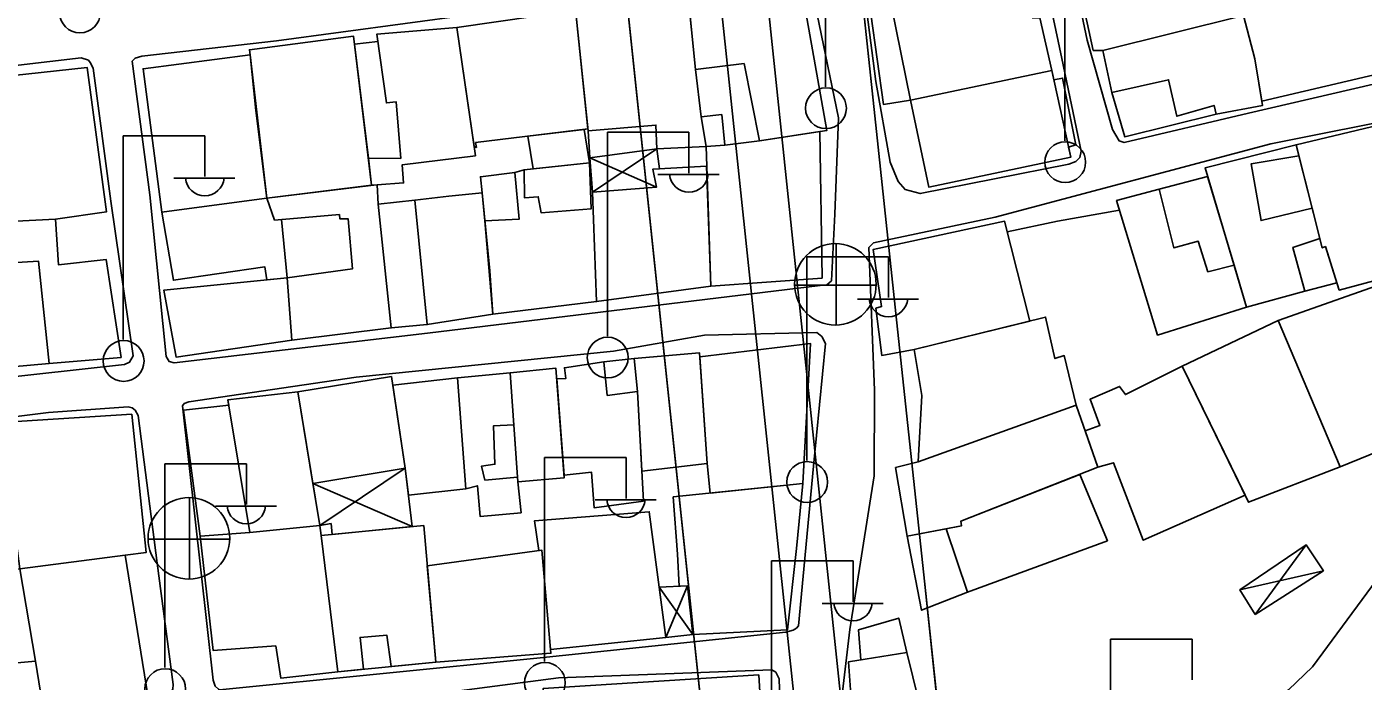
# Model space of a CAD drawing. Extents: x 417997 to 421451, y 4451742 to 4455216.
# Drawn here: x 419762.1 to 419876.8, y 4453505.9 to 4453562.1 of the extents above; entities that cross this region are included whole.
import ezdxf

# ---------------------------------------------------------------- set-up
doc = ezdxf.new("R2010")
doc.units = 0
for name, color, linetype in [('ADAKENARI', 7, 'Continuous'), ('B_Kapi', 7, 'Continuous'), ('B_Mesken', 7, 'Continuous'), ('B_Sundurma', 7, 'Continuous'), ('B_Teras', 7, 'Continuous'), ('KALDIRIM', 7, 'Continuous'), ('PL_KON_MEV_350', 7, 'Continuous'), ('PL_TİCK', 7, 'Continuous'), ('S_Elektrik_Diregi', 7, 'Continuous'), ('S_Rogar_Kapagi', 7, 'Continuous'), ('Sinir_Duvar_tek_tarafa_ait', 7, 'Continuous'), ('TR_ORTAYOGUNKONUT', 7, 'Continuous'), ('TR_TİCK', 7, 'Continuous'), ('Yol_Sose', 7, 'Continuous')]:
    doc.layers.add(name, color=color, linetype=linetype)

msp = doc.modelspace()

# ---------------------------------------------------------------- linework, layer by layer
at = {"layer": 'ADAKENARI'}
for p, q in [((419811.48, 4453584.17), (419821.36, 4453490.27)), ((419811.48, 4453584.17), (419821.36, 4453490.27)), ((419834.99, 4453553.11), (419832.32, 4453578.11)), ((419834.99, 4453553.11), (419832.32, 4453578.11)), ((419836.79, 4453536.15), (419834.99, 4453553.11)), ((419836.79, 4453536.15), (419834.99, 4453553.11)), ((419839.04, 4453515.07), (419836.79, 4453536.15)), ((419839.04, 4453515.07), (419836.79, 4453536.15)), ((419839.04, 4453515.07), (419840.84, 4453498.15)), ((419839.04, 4453515.07), (419840.84, 4453498.15))]:
    msp.add_line(p, q, dxfattribs=at)
at = {"layer": 'B_Kapi'}
msp.add_lwpolyline([(419850.52, 4453545.41), (419855.84, 4453546.35)], dxfattribs=at)
at = {"layer": 'B_Mesken'}
for points in [[(419853.07, 4453562.45), (419853.59, 4453560.07), (419854.41, 4453560.08), (419866.48, 4453563.07), (419866.15, 4453565.36), (419865.1, 4453569.51), (419862.39, 4453568.94), (419860, 4453568.44), (419859.79, 4453569.27), (419859.79, 4453569.27), (419858.32, 4453568.88), (419852.63, 4453567.67), (419851.86, 4453567.4)], [(419837.91, 4453555.79), (419835.59, 4453555.42), (419834.51, 4453563.22), (419836.26, 4453563.84), (419847.48, 4453566.29), (419848.35, 4453562.88), (419849, 4453562.86), (419850.04, 4453558.34), (419837.91, 4453555.79)], [(419868.7, 4453563.58), (419866.48, 4453563.07), (419867.44, 4453559.34), (419868.06, 4453555.71), (419880.87, 4453558.73), (419880.21, 4453562.24), (419881.06, 4453562.44), (419880.37, 4453565.98), (419878.98, 4453565.78)], [(419824.95, 4453552.31), (419821.98, 4453551.93), (419821.71, 4453554.56), (419819.94, 4453554.38), (419819.44, 4453558.43), (419818.79, 4453564.98), (419828.48, 4453565.8), (419830.73, 4453553.21)], [(419819.94, 4453554.38), (419820.36, 4453551.82), (419816.13, 4453551.63), (419816.06, 4453553.67), (419810.24, 4453553.17), (419809.18, 4453563.3), (419818.84, 4453564.48), (419819.44, 4453558.43)], [(419798.97, 4453562.04), (419809.09, 4453563.51), (419809.18, 4453563.3), (419810.22, 4453553.33), (419800.58, 4453552.16), (419800.65, 4453551.75), (419800.46, 4453551.82)], [(419864.13, 4453554.6), (419856.29, 4453552.67), (419855.19, 4453556.47), (419854.41, 4453560.08), (419866.48, 4453563.07), (419867.44, 4453559.34), (419868.12, 4453555.35)], [(419781.25, 4453559.7), (419781.17, 4453560.13), (419790.11, 4453561.29), (419791.66, 4453548.5), (419782.67, 4453547.38)], [(419790.19, 4453560.62), (419792.19, 4453560.84), (419792.1, 4453561.46), (419798.97, 4453562.04), (419800.57, 4453551.04), (419794.29, 4453550.26), (419794.41, 4453548.7), (419792.14, 4453548.53), (419791.66, 4453548.5), (419791.38, 4453550.82)], [(419780.3, 4453547.08), (419773.65, 4453546.18), (419772.05, 4453558.5), (419781.25, 4453559.7), (419781.73, 4453554.92), (419782.67, 4453547.38)], [(419756.96, 4453557.25), (419756.94, 4453557.49), (419767.25, 4453558.61), (419768.9, 4453546.21), (419764.53, 4453545.59), (419759.43, 4453545.33)], [(419850.21, 4453557.54), (419850.95, 4453557.7), (419852.1, 4453551.96), (419851.46, 4453551.78), (419851.65, 4453550.9), (419839.47, 4453548.34), (419837.91, 4453555.79), (419850.04, 4453558.34)], [(419879.01, 4453541.24), (419882.42, 4453542.29), (419882.08, 4453545.11), (419882.65, 4453545.26), (419881.42, 4453554.45), (419870.99, 4453551.97), (419871.23, 4453551.04), (419872.37, 4453546.53), (419873.03, 4453543.93), (419873.23, 4453543.13), (419873.51, 4453543.24), (419874.5, 4453540.12), (419874.7, 4453539.5), (419879.16, 4453540.71)], [(419802.06, 4453537.43), (419810.96, 4453538.51), (419810.61, 4453547.9), (419810.4, 4453550.86), (419810.24, 4453553.17), (419810.22, 4453553.33), (419809.89, 4453553.29), (419805.07, 4453552.7), (419805.51, 4453549.91), (419804.76, 4453549.83), (419803.95, 4453549.6), (419801, 4453549.23), (419801.15, 4453547.85), (419801.39, 4453545.44)], [(419830.13, 4453553.12), (419830.31, 4453540.54), (419820.77, 4453539.85), (419820.36, 4453551.82), (419821.98, 4453551.93), (419824.95, 4453552.31)], [(419871.75, 4453539.42), (419866.75, 4453538.03), (419863.18, 4453549.99), (419870.99, 4453551.97), (419871.23, 4453551.04), (419872.37, 4453546.53), (419873.03, 4453543.93), (419873.23, 4453543.13), (419873.51, 4453543.24), (419873.51, 4453543.24), (419874.5, 4453540.12)], [(419820.41, 4453550.15), (419815.79, 4453549.87), (419816.11, 4453548.35), (419810.61, 4453547.9), (419810.96, 4453538.51), (419820.77, 4453539.85)], [(419859.24, 4453548.17), (419855.59, 4453547.18), (419859.1, 4453535.64), (419866.75, 4453538.03), (419865.67, 4453541.64), (419863.4, 4453549.25)], [(419784.42, 4453540.55), (419783.92, 4453545.56), (419783.33, 4453545.51), (419782.67, 4453547.38), (419791.6, 4453548.49), (419792.14, 4453548.53), (419792.23, 4453546.88), (419793.35, 4453536.26), (419784.81, 4453535.21)], [(419798.28, 4453547.55), (419795.38, 4453547.21), (419792.23, 4453546.88), (419793.35, 4453536.26), (419796.43, 4453536.55), (419802.06, 4453537.43), (419801.81, 4453541.16), (419801.15, 4453547.85)], [(419782.67, 4453540.37), (419782.51, 4453541.49), (419774.65, 4453540.35), (419773.65, 4453546.18), (419780.3, 4453547.08), (419782.67, 4453547.38), (419783.33, 4453545.51), (419783.92, 4453545.56), (419784.42, 4453540.55)], [(419759.43, 4453545.33), (419764.53, 4453545.59), (419764.8, 4453541.67), (419768.88, 4453542.14), (419770.16, 4453533.72), (419763.98, 4453533.21), (419760.79, 4453532.92), (419759.81, 4453541.79)], [(419848.13, 4453536.85), (419845.98, 4453545.41), (419834.69, 4453542.98), (419835.42, 4453538.09), (419834.93, 4453537.95), (419835.43, 4453533.89), (419838.22, 4453534.41)], [(419869.45, 4453536.9), (419882.28, 4453541.42), (419883.98, 4453528.07), (419874.77, 4453524.34)], [(419784.42, 4453540.55), (419773.84, 4453539.5), (419774.89, 4453533.74), (419784.81, 4453535.21)], [(419838.55, 4453524.76), (419838.88, 4453530.47), (419838.22, 4453534.41), (419849.5, 4453537.18), (419850.29, 4453533.62), (419851.1, 4453533.88), (419852.13, 4453529.62)], [(419874.77, 4453524.34), (419866.92, 4453521.29), (419861.22, 4453532.97), (419869.45, 4453536.9)], [(419819.82, 4453533.77), (419829.32, 4453534.92), (419828.67, 4453522.9), (419820.71, 4453522.08), (419820.45, 4453524.61)], [(419814.18, 4453533.63), (419819.79, 4453534.12), (419820.45, 4453524.61), (419814.84, 4453523.96), (419814.47, 4453530.81)], [(419799.02, 4453531.97), (419803.56, 4453532.4), (419807.47, 4453532.79), (419808.18, 4453523.39), (419804.21, 4453523.05), (419804.49, 4453520.4), (419800.98, 4453520.06), (419800.74, 4453522.71), (419799.74, 4453522.46)], [(419807.54, 4453531.9), (419808.32, 4453531.91), (419808.2, 4453532.84), (419811.6, 4453533.35), (419814.18, 4453533.63), (419814.47, 4453530.81), (419814.99, 4453521.39), (419810.75, 4453520.82), (419810.53, 4453523.87), (419808.17, 4453523.62)], [(419861.22, 4453532.97), (419856.34, 4453530.53), (419855.84, 4453531.24), (419853.31, 4453530.13), (419854.16, 4453527.87), (419852.9, 4453527.43), (419853.99, 4453524.31), (419855.33, 4453524.69), (419857.87, 4453518.04), (419866.62, 4453521.9)], [(419793.37, 4453532.1), (419794.54, 4453524.21), (419786.61, 4453522.91), (419785.32, 4453530.76)], [(419799.02, 4453531.97), (419799.74, 4453522.46), (419794.82, 4453521.89), (419794.54, 4453524.21), (419793.49, 4453531.34)], [(419775.53, 4453529.2), (419779.4, 4453529.64), (419779.33, 4453530.09), (419785.32, 4453530.76), (419786.61, 4453522.91), (419787.21, 4453519.29), (419781.22, 4453518.69), (419776.94, 4453518.39)], [(419838.55, 4453524.76), (419836.63, 4453524.27), (419837.62, 4453518.38), (419842.29, 4453519.28), (419842.21, 4453519.66), (419853.99, 4453524.31), (419852.13, 4453529.62)], [(419759.83, 4453528.14), (419771.08, 4453528.85), (419772.31, 4453516.98), (419770.5, 4453516.76), (419761.46, 4453515.58)], [(419842.79, 4453513.58), (419838.85, 4453512.03), (419837.62, 4453518.38), (419837.62, 4453518.38), (419840.95, 4453519.02), (419842.29, 4453519.28), (419842.21, 4453519.66), (419852.43, 4453523.69), (419854.8, 4453517.99)], [(419817.55, 4453521.75), (419817.9, 4453516.83), (419818.05, 4453514.08), (419818.76, 4453514.11), (419819.22, 4453509.94), (419827.35, 4453510.36), (419828.11, 4453517.34), (419828.67, 4453522.9)], [(419806.02, 4453517.16), (419806.26, 4453517.19), (419807.02, 4453508.67), (419816.9, 4453509.68), (419815.48, 4453520.48), (419805.65, 4453519.71)], [(419776.94, 4453518.39), (419778.05, 4453508.58), (419783.44, 4453508.97), (419783.86, 4453506.21), (419788.75, 4453506.74), (419787.33, 4453518.44), (419787.21, 4453519.29), (419781.22, 4453518.69)], [(419787.33, 4453518.44), (419796.13, 4453519.29), (419797.18, 4453507.58), (419788.75, 4453506.74)], [(419761.46, 4453515.58), (419770.5, 4453516.76), (419772.47, 4453504.72), (419763.38, 4453504.1), (419762.82, 4453507.65)], [(419796.44, 4453515.84), (419806.26, 4453517.19), (419807.05, 4453508.34), (419797.18, 4453507.58)], [(419753.04, 4453506.76), (419753.53, 4453503.43), (419757.18, 4453503.89), (419757.31, 4453502.85), (419760.02, 4453503.15), (419759.96, 4453503.81), (419763.38, 4453504.1), (419762.82, 4453507.65), (419761.46, 4453515.58), (419751.73, 4453514.52)], [(419837.58, 4453508.4), (419836.9, 4453511.35), (419833.44, 4453510.34), (419833.65, 4453507.77), (419832.57, 4453507.59), (419832.81, 4453504.4), (419832.24, 4453504.31), (419832.42, 4453500.22), (419831.94, 4453500.04), (419832.79, 4453496.29), (419840.21, 4453497.72)], [(419824.88, 4453506.48), (419825.5, 4453496.2), (419809.14, 4453494.61), (419807.55, 4453494.41), (419807.43, 4453496.59), (419806.38, 4453505.3)]]:
    msp.add_lwpolyline(points, close=True, dxfattribs=at)
at = {"layer": 'B_Sundurma'}
for p, q in [((419816.13, 4453551.63), (419810.61, 4453547.9)), ((419810.4, 4453550.86), (419816.11, 4453548.35)), ((419794.54, 4453524.21), (419787.21, 4453519.29)), ((419786.61, 4453522.91), (419795.15, 4453519.2)), ((419867.47, 4453511.65), (419871.86, 4453517.63)), ((419866.17, 4453513.78), (419873.34, 4453515.41)), ((419819.22, 4453509.94), (419816.33, 4453514.01)), ((419818.76, 4453514.11), (419816.9, 4453509.68))]:
    msp.add_line(p, q, dxfattribs=at)
for points in [[(419810.4, 4453550.86), (419816.13, 4453551.63), (419816.36, 4453549.91), (419815.79, 4453549.87), (419816.11, 4453548.35), (419810.61, 4453547.9)], [(419794.54, 4453524.21), (419786.61, 4453522.91), (419787.21, 4453519.29), (419788.18, 4453519.46), (419788.28, 4453518.54), (419795.15, 4453519.2)], [(419867.47, 4453511.65), (419866.17, 4453513.78), (419871.86, 4453517.63), (419873.34, 4453515.41)], [(419819.22, 4453509.94), (419818.76, 4453514.11), (419816.33, 4453514.01), (419816.9, 4453509.68)]]:
    msp.add_lwpolyline(points, close=True, dxfattribs=at)
at = {"layer": 'B_Teras'}
for points in [[(419850.04, 4453558.34), (419849, 4453562.86), (419848.35, 4453562.88), (419847.48, 4453566.29), (419836.26, 4453563.84), (419837.91, 4453555.79)], [(419824.95, 4453552.31), (419823.62, 4453558.94), (419819.44, 4453558.43), (419818.79, 4453564.98), (419828.48, 4453565.8), (419830.73, 4453553.21)], [(419854.41, 4453560.08), (419855.19, 4453556.47), (419860.05, 4453557.55), (419860.75, 4453554.43), (419863.95, 4453555.35), (419864.13, 4453554.6), (419868.12, 4453555.35), (419867.44, 4453559.34), (419866.48, 4453563.07)], [(419792.1, 4453561.46), (419792.93, 4453555.57), (419793.77, 4453555.66), (419794.16, 4453550.81), (419791.38, 4453550.82), (419791.66, 4453548.5), (419792.14, 4453548.53), (419794.41, 4453548.7), (419794.29, 4453550.26), (419800.57, 4453551.04), (419798.97, 4453562.04)], [(419837.91, 4453555.79), (419839.47, 4453548.34), (419851.65, 4453550.9), (419850.04, 4453558.34)], [(419874.7, 4453539.5), (419873.51, 4453543.24), (419873.23, 4453543.13), (419870.99, 4453551.97), (419881.42, 4453554.45), (419882.65, 4453545.26), (419878.26, 4453544.07), (419879.16, 4453540.71)], [(419805.51, 4453549.91), (419805.07, 4453552.7), (419809.89, 4453553.29), (419810.35, 4453550.42)], [(419872.37, 4453546.53), (419867.99, 4453545.47), (419867.14, 4453550.35), (419871.23, 4453551.04)], [(419804.76, 4453549.83), (419810.35, 4453550.42), (419810.51, 4453546.49), (419806.22, 4453546.13), (419805.96, 4453547.52), (419804.79, 4453547.41)], [(419803.95, 4453549.6), (419804.31, 4453545.58), (419801.39, 4453545.44), (419801.15, 4453547.85), (419801, 4453549.23)], [(419865.67, 4453541.64), (419863.43, 4453541.08), (419862.6, 4453543.7), (419860.51, 4453543.13), (419859.24, 4453548.17), (419863.4, 4453549.25)], [(419782.67, 4453547.38), (419783.33, 4453545.51), (419788.9, 4453545.99), (419788.93, 4453545.62), (419789.66, 4453545.61), (419790.01, 4453541.32), (419784.42, 4453540.55), (419784.81, 4453535.21), (419793.35, 4453536.26), (419792.23, 4453546.88), (419792.14, 4453548.53), (419791.6, 4453548.49)], [(419792.23, 4453546.88), (419795.38, 4453547.21), (419796.43, 4453536.55), (419793.35, 4453536.26)], [(419873.03, 4453543.93), (419870.71, 4453543.16), (419871.75, 4453539.42), (419874.5, 4453540.12), (419873.51, 4453543.24), (419873.23, 4453543.13)], [(419759.81, 4453541.79), (419760.79, 4453532.92), (419763.98, 4453533.21), (419763.07, 4453542)], [(419803.56, 4453532.4), (419804.21, 4453523.05), (419808.18, 4453523.39), (419807.47, 4453532.79)], [(419814.18, 4453533.63), (419814.47, 4453530.81), (419811.88, 4453530.46), (419811.6, 4453533.35)], [(419785.32, 4453530.76), (419787.21, 4453519.29), (419781.22, 4453518.69), (419779.33, 4453530.09)], [(419801.37, 4453523.18), (419804.18, 4453523.45), (419803.87, 4453527.95), (419802.11, 4453527.85), (419802.24, 4453524.55), (419801.1, 4453524.4)], [(419852.43, 4453523.69), (419854.8, 4453517.99), (419842.79, 4453513.58), (419840.95, 4453519.02), (419842.29, 4453519.28), (419842.21, 4453519.66)], [(419790.95, 4453506.96), (419790.67, 4453509.7), (419792.96, 4453509.9), (419793.33, 4453507.19), (419797.18, 4453507.58), (419796.13, 4453519.29), (419787.33, 4453518.44), (419788.75, 4453506.74)], [(419753.04, 4453506.76), (419751.73, 4453514.52), (419761.46, 4453515.58), (419762.82, 4453507.65)], [(419832.57, 4453507.59), (419837.58, 4453508.4), (419840.21, 4453497.72), (419832.79, 4453496.29), (419831.94, 4453500.04), (419832.42, 4453500.22), (419832.24, 4453504.31), (419832.81, 4453504.4)]]:
    msp.add_lwpolyline(points, close=True, dxfattribs=at)
at = {"layer": 'KALDIRIM'}
for p, q in [((419818.81, 4453629.15), (419833.34, 4453491.12)), ((419818.81, 4453629.15), (419833.34, 4453491.12)), ((419814.83, 4453628.69), (419829.32, 4453491.11)), ((419814.83, 4453628.69), (419829.32, 4453491.11))]:
    msp.add_line(p, q, dxfattribs=at)
at = {"layer": 'PL_KON_MEV_350'}
msp.add_lwpolyline([(419792.93, 4453403.24), (419789.08, 4453420.5), (419823.8, 4453422.29), (419821.36, 4453490.27), (419811.48, 4453584.17), (419811.27, 4453586.18), (419800.26, 4453595.22), (419665.01, 4453582.82)], dxfattribs=at)
msp.add_lwpolyline([(419792.93, 4453403.24), (419789.08, 4453420.5), (419823.8, 4453422.29), (419821.36, 4453490.27), (419811.48, 4453584.17), (419811.27, 4453586.18), (419800.26, 4453595.22), (419665.01, 4453582.82)], dxfattribs=at)
at = {"layer": 'PL_TİCK'}
msp.add_lwpolyline([(419919.26, 4453509.4), (419886.43, 4453508.25), (419881.73, 4453557.9), (419876.83, 4453609.76), (419829.38, 4453605.42), (419831.7, 4453583.06), (419832.32, 4453578.11), (419834.99, 4453553.11), (419836.79, 4453536.15), (419839.04, 4453515.07), (419840.84, 4453498.15), (419841.49, 4453492.01), (419842.2, 4453470.5), (419842.8, 4453452.42), (419843.81, 4453421.98), (419848.97, 4453417.16), (419886.39, 4453418.48), (419903.4, 4453419.08), (419942.11, 4453420.44), (419938.37, 4453510.08), (419919.26, 4453509.4)], dxfattribs=at)
msp.add_lwpolyline([(419919.26, 4453509.4), (419886.43, 4453508.25), (419881.73, 4453557.9), (419876.83, 4453609.76), (419829.38, 4453605.42), (419831.7, 4453583.06), (419832.32, 4453578.11), (419834.99, 4453553.11), (419836.79, 4453536.15), (419839.04, 4453515.07), (419840.84, 4453498.15), (419841.49, 4453492.01), (419842.2, 4453470.5), (419842.8, 4453452.42), (419843.81, 4453421.98), (419848.97, 4453417.16), (419886.39, 4453418.48), (419903.4, 4453419.08), (419942.11, 4453420.44), (419938.37, 4453510.08), (419919.26, 4453509.4)], dxfattribs=at)
at = {"layer": 'S_Elektrik_Diregi'}
for p, q in [((419830.61, 4453556.94), (419830.61, 4453574.44)), ((419851.15, 4453552.31), (419851.15, 4453569.81)), ((419770.34, 4453535.25), (419770.34, 4453552.75)), ((419770.34, 4453552.75), (419777.34, 4453552.75)), ((419777.34, 4453549.25), (419777.34, 4453552.75)), ((419811.89, 4453535.55), (419811.89, 4453553.05)), ((419811.89, 4453553.05), (419818.89, 4453553.05)), ((419818.89, 4453549.55), (419818.89, 4453553.05)), ((419774.68, 4453549.11), (419779.93, 4453549.11)), ((419816.23, 4453549.41), (419821.48, 4453549.41)), ((419829.01, 4453524.87), (419829.01, 4453542.37)), ((419829.01, 4453542.37), (419836.01, 4453542.37)), ((419836.01, 4453538.87), (419836.01, 4453542.37)), ((419833.35, 4453538.73), (419838.6, 4453538.73)), ((419773.91, 4453507.1), (419773.91, 4453524.6)), ((419773.91, 4453524.6), (419780.91, 4453524.6)), ((419780.91, 4453521.1), (419780.91, 4453524.6)), ((419806.49, 4453507.63), (419806.49, 4453525.13)), ((419806.49, 4453525.13), (419813.49, 4453525.13)), ((419813.49, 4453521.63), (419813.49, 4453525.13)), ((419810.83, 4453521.49), (419816.08, 4453521.49)), ((419778.25, 4453520.96), (419783.5, 4453520.96)), ((419825.97, 4453498.76), (419825.97, 4453516.26)), ((419825.97, 4453516.26), (419832.97, 4453516.26)), ((419832.97, 4453512.76), (419832.97, 4453516.26)), ((419830.31, 4453512.62), (419835.56, 4453512.62)), ((419855.07, 4453492.05), (419855.07, 4453509.55)), ((419855.07, 4453509.55), (419862.07, 4453509.55)), ((419862.07, 4453506.05), (419862.07, 4453509.55))]:
    msp.add_line(p, q, dxfattribs=at)
for centre in [(419766.63, 4453563.33), (419830.65, 4453555.11), (419851.18, 4453550.48), (419770.38, 4453533.42), (419811.92, 4453533.71), (419829.04, 4453523.03), (419806.53, 4453505.8), (419773.95, 4453505.26)]:
    msp.add_circle(centre, 1.75, dxfattribs=at)
for centre in [(419777.34, 4453549.26), (419818.89, 4453549.56), (419836.01, 4453538.88), (419813.49, 4453521.64), (419780.91, 4453521.11), (419832.97, 4453512.77)]:
    msp.add_arc(centre, 1.66, 184.8384, 355.1464, dxfattribs=at)
at = {"layer": 'S_Rogar_Kapagi'}
for p, q in [((419831.52, 4453536.47), (419831.52, 4453543.47)), ((419827.95, 4453539.94), (419834.95, 4453539.94)), ((419776.03, 4453514.67), (419776.03, 4453521.67)), ((419772.46, 4453518.13), (419779.46, 4453518.13))]:
    msp.add_line(p, q, dxfattribs=at)
for centre in [(419831.46, 4453540), (419775.98, 4453518.2)]:
    msp.add_circle(centre, 3.5, dxfattribs=at)
at = {"layer": 'Sinir_Duvar_tek_tarafa_ait'}
msp.add_lwpolyline([(419846.21, 4453544.49), (419850.52, 4453545.41)], dxfattribs=at)
at = {"layer": 'TR_ORTAYOGUNKONUT'}
msp.add_lwpolyline([(419792.93, 4453403.24), (419789.08, 4453420.5), (419823.8, 4453422.29), (419821.36, 4453490.27), (419811.48, 4453584.17), (419811.27, 4453586.18), (419800.26, 4453595.22)], dxfattribs=at)
msp.add_lwpolyline([(419792.93, 4453403.24), (419789.08, 4453420.5), (419823.8, 4453422.29), (419821.36, 4453490.27), (419811.48, 4453584.17), (419811.27, 4453586.18), (419800.26, 4453595.22)], dxfattribs=at)
at = {"layer": 'TR_TİCK'}
msp.add_lwpolyline([(419881.73, 4453557.9), (419876.83, 4453609.76), (419829.38, 4453605.42), (419831.7, 4453583.06), (419832.32, 4453578.11), (419834.99, 4453553.11), (419836.79, 4453536.15), (419839.04, 4453515.07), (419840.84, 4453498.15), (419841.49, 4453492.01), (419842.2, 4453470.5), (419842.8, 4453452.42), (419843.81, 4453421.98), (419848.97, 4453417.16), (419886.39, 4453418.48), (419903.4, 4453419.08), (419942.11, 4453420.44), (419938.37, 4453510.08), (419919.26, 4453509.4), (419886.43, 4453508.25), (419881.73, 4453557.9)], dxfattribs=at)
msp.add_lwpolyline([(419881.73, 4453557.9), (419876.83, 4453609.76), (419829.38, 4453605.42), (419831.7, 4453583.06), (419832.32, 4453578.11), (419834.99, 4453553.11), (419836.79, 4453536.15), (419839.04, 4453515.07), (419840.84, 4453498.15), (419841.49, 4453492.01), (419842.2, 4453470.5), (419842.8, 4453452.42), (419843.81, 4453421.98), (419848.97, 4453417.16), (419886.39, 4453418.48), (419903.4, 4453419.08), (419942.11, 4453420.44), (419938.37, 4453510.08), (419919.26, 4453509.4), (419886.43, 4453508.25), (419881.73, 4453557.9)], dxfattribs=at)
at = {"layer": 'Yol_Sose'}
for points in [[(419881.22, 4453558), (419866.91, 4453554.68), (419856.25, 4453552.18), (419855.8, 4453552.31), (419855.23, 4453553.28), (419853.07, 4453560.95), (419849.89, 4453576.08), (419847.48, 4453575.48), (419850.9, 4453559.39), (419852.54, 4453551.43), (419852.42, 4453550.89), (419852.1, 4453550.55), (419851.48, 4453550.31), (419838.74, 4453547.79), (419837.44, 4453548.14), (419836.85, 4453548.83), (419836.17, 4453550.49), (419834.93, 4453557.41), (419832.61, 4453575.36), (419831.77, 4453583.65), (419831.88, 4453583.94), (419832.41, 4453584.31), (419835.64, 4453585.11)], [(419800.02, 4453563.11), (419822.24, 4453565.97), (419828.61, 4453566.59), (419829.06, 4453566.44), (419829.31, 4453565.96), (419831.72, 4453554.3), (419831.42, 4453546.01), (419831.11, 4453540.3), (419830.73, 4453539.95), (419830.15, 4453539.9), (419796.46, 4453535.82), (419774.71, 4453533.27), (419774.28, 4453533.38), (419774.04, 4453533.79), (419772.64, 4453547.67), (419771.11, 4453559.14), (419771.38, 4453559.41), (419771.94, 4453559.59), (419783.49, 4453560.89)], [(419783.49, 4453560.89), (419800.05, 4453563.12)], [(419702.84, 4453550.07), (419727.07, 4453554.38), (419753.74, 4453557.93), (419766.74, 4453559.43), (419767.36, 4453559.23), (419767.52, 4453559.05), (419767.77, 4453558.55), (419769.27, 4453547.13), (419771.19, 4453533.85), (419770.89, 4453533.31), (419770.45, 4453533.12), (419754.62, 4453531.36), (419717.84, 4453526.33), (419692.54, 4453524.12)], [(419845.18, 4453545.77), (419868.82, 4453552.06), (419881.31, 4453554.54), (419881.68, 4453554.5), (419881.96, 4453554.3), (419882.08, 4453553.64), (419882.94, 4453546.77), (419884.44, 4453526.05), (419884.13, 4453524.99), (419883.37, 4453524.04), (419878.35, 4453515.25), (419872.41, 4453507.16), (419870.34, 4453505.19), (419861.93, 4453499.05), (419843.31, 4453486.26), (419835.69, 4453483.31), (419834.56, 4453483.35), (419834, 4453483.46), (419833.76, 4453483.72), (419832.46, 4453488.83), (419831.42, 4453499.46), (419832.69, 4453510.38), (419834.79, 4453523.55)], [(419834.79, 4453523.55), (419834.82, 4453530.91), (419834.34, 4453543.15), (419834.74, 4453543.56), (419845.18, 4453545.77)], [(419820.24, 4453535.63), (419829.86, 4453535.87), (419830.3, 4453535.51), (419830.6, 4453534.92), (419829.58, 4453524.4), (419828.28, 4453510.7), (419828.13, 4453510.49), (419827.83, 4453510.33), (419827.21, 4453510.15), (419806.12, 4453507.94), (419778.61, 4453505.2), (419778.52, 4453505.25), (419778.23, 4453505.5), (419778.07, 4453506.04), (419775.43, 4453529.57), (419775.58, 4453529.76), (419775.98, 4453529.92), (419790.33, 4453532.03), (419812.41, 4453534.26)], [(419812.41, 4453534.26), (419820.24, 4453535.63)], [(419692.49, 4453519.6), (419713.66, 4453522.37), (419737.7, 4453525.75), (419763.92, 4453529), (419770.76, 4453529.49), (419771.11, 4453529.39), (419771.36, 4453529.21), (419771.64, 4453528.73), (419773.27, 4453516.07), (419774.64, 4453505.64), (419774.59, 4453505.25), (419774.3, 4453504.82), (419773.66, 4453504.52), (419757.92, 4453502.49), (419732.59, 4453499.09), (419697.24, 4453494.32)], [(419796.67, 4453483.34), (419781.6, 4453482.42), (419781.29, 4453482.63), (419781.07, 4453482.99), (419778.27, 4453501.67), (419778.6, 4453502.17), (419779.3, 4453502.51), (419807.71, 4453506.24), (419826.01, 4453506.92), (419826.36, 4453506.71), (419826.63, 4453506.14), (419827.01, 4453494.36), (419827.05, 4453485.69), (419826.7, 4453485.26), (419826.19, 4453485.03), (419811.6, 4453484.24)]]:
    msp.add_lwpolyline(points, dxfattribs=at)

doc.saveas('drawing.dxf')
